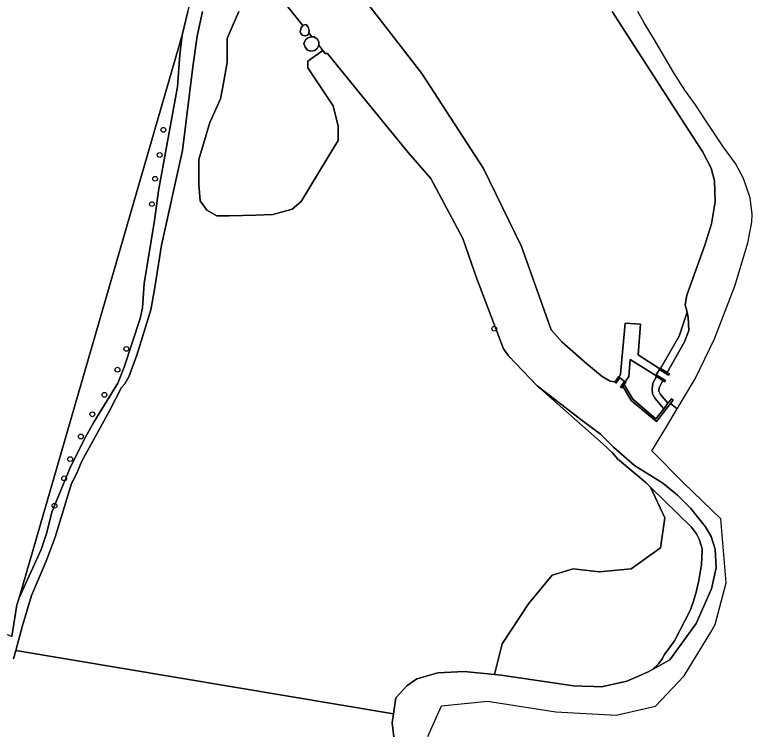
# Model space of a CAD drawing. Extents: x 164494 to 166241, y 382475 to 384495.
# Drawn here: x 165431.6 to 165582.5, y 383852.2 to 383999.3 of the extents above; entities that cross this region are included whole.
import ezdxf

# ---------------------------------------------------------------- set-up
doc = ezdxf.new("R2010")
doc.units = 0
for name, color, linetype in [('IMGEO_Boom', 7, 'Continuous'), ('IMGEO_Grasland_agrarisch', 7, 'Continuous'), ('IMGEO_Grasland_overig', 7, 'Continuous'), ('IMGEO_Kademuur', 7, 'Continuous'), ('IMGEO_Loofbos', 7, 'Continuous'), ('IMGEO_Meer_plas_ven_vijver', 7, 'Continuous'), ('IMGEO_Oever', 7, 'Continuous'), ('IMGEO_Rietland', 7, 'Continuous'), ('IMGEO_Rivier', 7, 'Continuous'), ('IMGEO_Stuw', 7, 'Continuous'), ('IMGEO_Waterloop', 7, 'Continuous')]:
    doc.layers.add(name, color=color, linetype=linetype)

msp = doc.modelspace()

# ---------------------------------------------------------------- linework, layer by layer
at = {"layer": 'IMGEO_Boom'}
for centre in [(165462.01, 383975.77), (165461.26, 383970.61), (165460.32, 383965.74), (165459.67, 383960.56), (165529.73, 383935.04), (165454.43, 383930.91), (165452.62, 383926.65), (165449.95, 383921.5), (165447.48, 383917.52), (165445.11, 383912.98), (165442.94, 383908.34), (165441.71, 383904.4), (165439.72, 383898.79)]:
    msp.add_circle(centre, 0.489, dxfattribs=at)
at = {"layer": 'IMGEO_Grasland_agrarisch'}
msp.add_lwpolyline([(165465.88, 383995.16), (165467.03, 384000), (165468.5, 384005.26), (165471.52, 384012.31), (165471.56, 384012.41), (165472.11, 384013.7), (165433.76, 384035.36), (165432.13, 384035.84), (165425.7, 384021.1), (165420.91, 384009.22), (165420.6, 384008.64), (165397.65, 383961.84), (165387.56, 383941.91), (165384.18, 383935.46), (165366.72, 383898.71), (165373.35, 383895.44), (165395.69, 383886.32), (165424.2, 383875.06), (165430.96, 383872.05), (165432.03, 383878.54), (165432.52, 383879.96)], close=True, dxfattribs=at)
at = {"layer": 'IMGEO_Grasland_overig'}
for points in [[(165491.77, 383995.63), (165491.82, 383996.11), (165491.66, 383996.8), (165491.31, 383997.24), (165491, 383997.35), (165490.56, 383997.14), (165490.2, 383996.64), (165489.99, 383995.89), (165490.15, 383995.49), (165490.43, 383995.12), (165490.95, 383995), (165491.56, 383995.16), (165491.75, 383995.44)], [(165493.8, 383993.1), (165493.81, 383993.68), (165493.54, 383994.34), (165493.17, 383994.62), (165492.82, 383994.79), (165492.42, 383994.81), (165491.58, 383994.6), (165491.11, 383994.2), (165490.76, 383993.45), (165491, 383992.68), (165491.49, 383992.07), (165492.17, 383991.89), (165493.01, 383992), (165493.5, 383992.4)]]:
    msp.add_lwpolyline(points, close=True, dxfattribs=at)
at = {"layer": 'IMGEO_Kademuur'}
for points in [[(165555.28, 383925.13), (165555.61, 383925.76), (165556.54, 383936.17), (165559.67, 383935.98), (165559.16, 383929.7), (165563.63, 383926.86)], [(165562.81, 383925.48), (165557.54, 383928.71), (165557.29, 383925.27), (165556.5, 383924.19)]]:
    msp.add_lwpolyline(points, dxfattribs=at)
for points in [[(165563.79, 383926.92), (165563.7, 383926.98), (165563.63, 383926.86), (165563.54, 383926.72), (165565.42, 383925.53), (165565.58, 383925.78), (165565.1, 383926.09)], [(165562.81, 383925.48), (165562.75, 383925.37), (165562.92, 383925.26), (165564.22, 383924.44), (165564.62, 383924.18), (165564.78, 383924.43), (165562.91, 383925.63)], [(165554.39, 383924.07), (165554.63, 383923.9), (165555.44, 383925.01), (165555.28, 383925.13), (165555.2, 383925.19), (165554.47, 383924.18)], [(165556.5, 383924.19), (165556.4, 383924.26), (165555.59, 383923.15), (165555.83, 383922.97), (165556.05, 383923.28), (165556.31, 383923.63), (165556.64, 383924.09)], [(165556.31, 383923.63), (165556.05, 383923.28), (165557.78, 383920.35), (165562.95, 383916.07), (165564.83, 383918.49), (165565.79, 383919.74), (165566.33, 383920.4), (165566.02, 383920.66), (165565.32, 383919.84), (165565.28, 383919.79), (165564.42, 383918.66), (165562.83, 383916.57), (165558.09, 383920.61)]]:
    msp.add_lwpolyline(points, close=True, dxfattribs=at)
at = {"layer": 'IMGEO_Loofbos'}
for points in [[(165498.19, 384008.96), (165514.92, 383987.28), (165527.54, 383967.82), (165535.29, 383951.85), (165541.37, 383934.81), (165543.58, 383932.37), (165548.66, 383927.88), (165551.79, 383925.29), (165553.46, 383924.3), (165554.47, 383924.18), (165555.2, 383925.19), (165555.28, 383925.13), (165555.61, 383925.76), (165556.54, 383936.17), (165559.67, 383935.98), (165559.16, 383929.7), (165563.63, 383926.86), (165563.7, 383926.98), (165563.79, 383926.92), (165567.58, 383933.5), (165569.19, 383938.4), (165568.81, 383939.91), (165569.18, 383941.91), (165572.81, 383952.14), (165574.22, 383956.55), (165574.95, 383960.99), (165574.82, 383965.32), (165574.14, 383967.92), (165572.37, 383971.32), (165569.45, 383975.85), (165553.86, 384000)], [(165469.99, 384000), (165468.92, 383994.91), (165468.02, 383988.64), (165465.96, 383971.55), (165461.63, 383952.12), (165460.21, 383943.07), (165459.42, 383938.94), (165456.55, 383929.64), (165454.92, 383925.21), (165454.15, 383923.73), (165453.44, 383922.98), (165450.99, 383918.21), (165445.31, 383907.89), (165444.27, 383905.44), (165443.18, 383903.37), (165439.85, 383892.35), (165438.02, 383887.48), (165435.01, 383880.44), (165433.08, 383873.97), (165431.79, 383869.15), (165509.1, 383856.21), (165509.62, 383859.44), (165511.83, 383861.92), (165513.88, 383863.35), (165518.21, 383864.61), (165523.56, 383864.83), (165529.79, 383864.25), (165531.37, 383870.5), (165536.74, 383878.71), (165541.58, 383884.6), (165545.89, 383885.87), (165551.26, 383885.24), (165557.79, 383885.87), (165563.79, 383890.18), (165564.63, 383896.29), (165561.74, 383902.59), (165560.84, 383903.46), (165555.39, 383908.03), (165555.02, 383908.36), (165553.89, 383909.69), (165551.93, 383911.45), (165538.55, 383923.38), (165532.67, 383929.49), (165531.6, 383930.89), (165526.13, 383945.45), (165523.3, 383953.49), (165516.74, 383965.83), (165512.1, 383971.13), (165501.45, 383984.14), (165495.59, 383991.36), (165495.14, 383991.42), (165494.68, 383992), (165491.59, 383989.83), (165491.59, 383988.49), (165496.74, 383980.7), (165497.81, 383976.53), (165497.81, 383973.56), (165495.56, 383969.87), (165490.21, 383961.12), (165488.38, 383959.5), (165484.44, 383958.41), (165480.95, 383958.3), (165475.5, 383958.13), (165472.93, 383958.13), (165470.89, 383959.32), (165469.55, 383961.22), (165469.3, 383964.56), (165469.3, 383969.67), (165471.55, 383977.25), (165473.73, 383982.1), (165474.3, 383985.31), (165475.04, 383989.53), (165475.04, 383994.47), (165476.1, 383996.88), (165477.44, 383999.97)], [(165509.18, 383851.51), (165509.03, 383852.63), (165508.81, 383854.35), (165509.1, 383856.21), (165431.79, 383869.15), (165431.33, 383867.45)]]:
    msp.add_lwpolyline(points, dxfattribs=at)
for points in [[(165457.26, 383937.11), (165457.76, 383939.31), (165458.08, 383944.29), (165460.17, 383957.17), (165461.03, 383963.29), (165464.89, 383984.58), (165465.35, 383991.14), (165465.88, 383995.16), (165432.52, 383879.96), (165437.01, 383889.83), (165438.16, 383893.3), (165439.15, 383897.48), (165442.98, 383906.73), (165446.1, 383912.87), (165447.81, 383915.92), (165452.71, 383923.88), (165453.99, 383927.19)], [(165562.2, 383923.9), (165562.92, 383925.26), (165562.75, 383925.37), (165562.81, 383925.48), (165557.54, 383928.71), (165557.29, 383925.27), (165556.5, 383924.19), (165556.64, 383924.09), (165556.31, 383923.63), (165558.09, 383920.61), (165562.83, 383916.57), (165564.42, 383918.66), (165564.35, 383918.73), (165562.64, 383920.76), (165562.14, 383921.68), (165562.09, 383922.66)]]:
    msp.add_lwpolyline(points, close=True, dxfattribs=at)
at = {"layer": 'IMGEO_Meer_plas_ven_vijver'}
msp.add_lwpolyline([(165477.44, 383999.97), (165476.1, 383996.88), (165475.04, 383994.47), (165475.04, 383989.53), (165474.3, 383985.31), (165473.73, 383982.1), (165471.55, 383977.25), (165469.3, 383969.67), (165469.3, 383964.56), (165469.55, 383961.22), (165470.89, 383959.32), (165472.93, 383958.13), (165475.5, 383958.13), (165480.95, 383958.3), (165484.44, 383958.41), (165488.38, 383959.5), (165490.21, 383961.12), (165495.56, 383969.87), (165497.81, 383973.56), (165497.81, 383976.53), (165496.74, 383980.7), (165491.59, 383988.49), (165491.59, 383989.83), (165494.68, 383992), (165493.8, 383993.1), (165493.5, 383992.4), (165493.01, 383992), (165492.17, 383991.89), (165491.49, 383992.07), (165491, 383992.68), (165490.76, 383993.45), (165491.11, 383994.2), (165491.58, 383994.6), (165492.42, 383994.81), (165491.77, 383995.63), (165491.75, 383995.44), (165491.56, 383995.16), (165490.95, 383995), (165490.43, 383995.12), (165490.15, 383995.49), (165489.99, 383995.89), (165490.2, 383996.64), (165490.56, 383997.14), (165487.23, 384001.3)], dxfattribs=at)
at = {"layer": 'IMGEO_Oever'}
for points in [[(165568.66, 383932.34), (165569.55, 383934.65), (165569.45, 383937.36), (165569.19, 383938.4), (165567.58, 383933.5), (165563.79, 383926.92), (165565.1, 383926.09)], [(165562.92, 383925.26), (165562.2, 383923.9), (165562.09, 383922.66), (165562.14, 383921.68), (165562.64, 383920.76), (165564.35, 383918.73), (165564.42, 383918.66), (165565.28, 383919.79), (165563.77, 383921.54), (165563.44, 383922.25), (165563.49, 383922.94), (165564.22, 383924.44)], [(165558.46, 383907.04), (165554.11, 383910.82), (165551.51, 383913.42), (165547.71, 383916.28), (165538.55, 383923.38), (165551.93, 383911.45), (165553.89, 383909.69), (165555.02, 383908.36), (165555.39, 383908.03), (165560.84, 383903.46), (165561.74, 383902.59), (165570.02, 383894.51), (165571.11, 383893.05), (165571.69, 383891.93), (165572.22, 383890.25), (165572.29, 383889.7), (165572.13, 383886.79), (165571.63, 383883.47), (165570.98, 383880.84), (165570.44, 383879.06), (165569.81, 383877.34), (165566.61, 383871.15), (165564.57, 383868.32), (165564.1, 383867.42), (165563.33, 383866.44), (165562.13, 383865.26), (165565.7, 383867.26), (165571.04, 383874.7), (165574.21, 383881.75), (165575.16, 383886.05), (165574.96, 383889.92), (165574.11, 383892.5), (165572.98, 383894.48), (165569.95, 383898.23), (165567.22, 383900.96), (165564.22, 383903.44)]]:
    msp.add_lwpolyline(points, close=True, dxfattribs=at)
at = {"layer": 'IMGEO_Rietland'}
msp.add_lwpolyline([(165569.81, 383877.34), (165570.44, 383879.06), (165570.98, 383880.84), (165571.63, 383883.47), (165572.13, 383886.79), (165572.29, 383889.7), (165572.22, 383890.25), (165571.69, 383891.93), (165571.11, 383893.05), (165570.02, 383894.51), (165561.74, 383902.59), (165564.63, 383896.29), (165563.79, 383890.18), (165557.79, 383885.87), (165551.26, 383885.24), (165545.89, 383885.87), (165541.58, 383884.6), (165536.74, 383878.71), (165531.37, 383870.5), (165529.79, 383864.25), (165531.12, 383864.13), (165545.98, 383861.92), (165547.71, 383861.86), (165550.1, 383861.78), (165551.72, 383861.72), (165556.85, 383862.9), (165559.24, 383863.92), (165561.39, 383864.84), (165562.13, 383865.26), (165563.33, 383866.44), (165564.1, 383867.42), (165564.57, 383868.32), (165566.61, 383871.15)], close=True, dxfattribs=at)
at = {"layer": 'IMGEO_Rivier'}
for points in [[(165516.17, 383851.53), (165518.96, 383857.86), (165528.35, 383858.78), (165542.35, 383856.59), (165554.66, 383855.94), (165562.74, 383857.78), (165568.59, 383863.98), (165574.06, 383872.92), (165574.95, 383874.51), (165577.18, 383882.99), (165576.08, 383896.12), (165568.46, 383903.48), (165562, 383910.02), (165564.97, 383914.97), (165566.35, 383917.26), (165567.16, 383918.61), (165565.79, 383919.74), (165564.83, 383918.49), (165562.95, 383916.07), (165557.78, 383920.35), (165556.05, 383923.28), (165555.83, 383922.97), (165555.59, 383923.15), (165556.4, 383924.26), (165555.44, 383925.01), (165554.63, 383923.9), (165554.39, 383924.07), (165554.47, 383924.18), (165553.46, 383924.3), (165551.79, 383925.29), (165548.66, 383927.88), (165543.58, 383932.37), (165541.37, 383934.81), (165535.29, 383951.85), (165527.54, 383967.82), (165514.92, 383987.28), (165498.19, 384008.96)], [(165487.23, 384001.3), (165490.56, 383997.14), (165491, 383997.35), (165491.31, 383997.24), (165491.66, 383996.8), (165491.82, 383996.11), (165491.77, 383995.63), (165492.42, 383994.81), (165492.82, 383994.79), (165493.17, 383994.62), (165493.54, 383994.34), (165493.81, 383993.68), (165493.8, 383993.1), (165494.68, 383992), (165495.14, 383991.42), (165495.59, 383991.36), (165501.45, 383984.14), (165512.1, 383971.13), (165516.74, 383965.83), (165523.3, 383953.49), (165526.13, 383945.45), (165531.6, 383930.89), (165532.67, 383929.49), (165538.55, 383923.38), (165547.71, 383916.28), (165551.51, 383913.42), (165554.11, 383910.82), (165558.46, 383907.04), (165564.22, 383903.44), (165567.22, 383900.96), (165569.95, 383898.23), (165572.98, 383894.48), (165574.11, 383892.5), (165574.96, 383889.92), (165575.16, 383886.05), (165574.21, 383881.75), (165571.04, 383874.7), (165565.7, 383867.26), (165562.13, 383865.26), (165561.39, 383864.84), (165559.24, 383863.92), (165556.85, 383862.9), (165551.72, 383861.72), (165550.1, 383861.78), (165547.71, 383861.86), (165545.98, 383861.92), (165531.12, 383864.13), (165529.79, 383864.25), (165523.56, 383864.83), (165518.21, 383864.61), (165513.88, 383863.35), (165511.83, 383861.92), (165509.62, 383859.44), (165509.1, 383856.21), (165508.81, 383854.35), (165509.03, 383852.63), (165509.18, 383851.51)], [(165553.86, 384000), (165569.45, 383975.85), (165572.37, 383971.32), (165574.14, 383967.92), (165574.82, 383965.32), (165574.95, 383960.99), (165574.22, 383956.55), (165572.81, 383952.14), (165569.18, 383941.91), (165568.81, 383939.91), (165569.19, 383938.4), (165569.45, 383937.36), (165569.55, 383934.65), (165568.66, 383932.34), (165565.1, 383926.09), (165565.58, 383925.78), (165565.42, 383925.53), (165563.54, 383926.72), (165562.91, 383925.63), (165564.78, 383924.43), (165564.62, 383924.18), (165564.22, 383924.44), (165563.49, 383922.94), (165563.44, 383922.25), (165563.77, 383921.54), (165565.28, 383919.79), (165565.32, 383919.84), (165566.02, 383920.66), (165566.33, 383920.4), (165565.79, 383919.74), (165567.16, 383918.61), (165570.85, 383924.76), (165574.8, 383932.98), (165579.06, 383943.93), (165581.65, 383952.6), (165582.45, 383956.85), (165582.54, 383958.49), (165582.15, 383961.84), (165580.73, 383965.83), (165579.13, 383968.89), (165576.68, 383972.2), (165574.58, 383975.28), (165572.99, 383977.75), (165570.91, 383980.89), (165568.76, 383983.91), (165566.5, 383987.46), (165562.35, 383994.53), (165560.44, 383997.65), (165559.1, 384000)]]:
    msp.add_lwpolyline(points, dxfattribs=at)
msp.add_lwpolyline([(165555.44, 383925.01), (165556.4, 383924.26), (165556.5, 383924.19), (165557.29, 383925.27), (165557.54, 383928.71), (165562.81, 383925.48), (165562.91, 383925.63), (165563.54, 383926.72), (165563.63, 383926.86), (165559.16, 383929.7), (165559.67, 383935.98), (165556.54, 383936.17), (165555.61, 383925.76), (165555.28, 383925.13)], close=True, dxfattribs=at)
at = {"layer": 'IMGEO_Stuw'}
msp.add_lwpolyline([(165565.79, 383919.74), (165567.16, 383918.61)], dxfattribs=at)
at = {"layer": 'IMGEO_Waterloop'}
for points in [[(165467.03, 384000), (165465.88, 383995.16), (165465.35, 383991.14), (165464.89, 383984.58), (165461.03, 383963.29), (165460.17, 383957.17), (165458.08, 383944.29), (165457.76, 383939.31), (165457.26, 383937.11), (165453.99, 383927.19), (165452.71, 383923.88), (165447.81, 383915.92), (165446.1, 383912.87), (165442.98, 383906.73), (165439.15, 383897.48), (165438.16, 383893.3), (165437.01, 383889.83), (165432.52, 383879.96), (165432.03, 383878.54), (165430.96, 383872.05)], [(165431.33, 383867.45), (165431.79, 383869.15), (165433.08, 383873.97), (165435.01, 383880.44), (165438.02, 383887.48), (165439.85, 383892.35), (165443.18, 383903.37), (165444.27, 383905.44), (165445.31, 383907.89), (165450.99, 383918.21), (165453.44, 383922.98), (165454.15, 383923.73), (165454.92, 383925.21), (165456.55, 383929.64), (165459.42, 383938.94), (165460.21, 383943.07), (165461.63, 383952.12), (165465.96, 383971.55), (165468.02, 383988.64), (165468.92, 383994.91), (165469.99, 384000)]]:
    msp.add_lwpolyline(points, dxfattribs=at)

doc.saveas('drawing.dxf')
